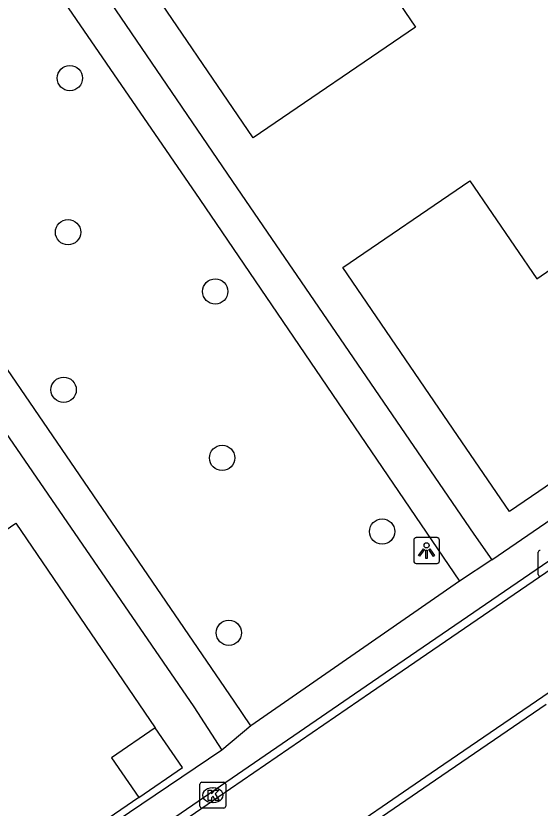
# Model space of a CAD drawing. Extents: x 155275 to 156263, y 382654 to 383635.
# Drawn here: x 155642.21 to 155662.48, y 383440.05 to 383470.66 of the extents above; entities that cross this region are included whole.
import ezdxf

# ---------------------------------------------------------------- set-up
doc = ezdxf.new("R2010")
doc.units = 0
for name, color, linetype in [('IMGEO_Boom', 7, 'Continuous'), ('IMGEO_Kolk', 7, 'Continuous'), ('IMGEO_Lichtpunt', 7, 'Continuous'), ('IMGEO_Pand', 7, 'Continuous'), ('IMGEO_Pand_overbouw', 7, 'Continuous'), ('IMGEO_Rijbaan_lokaal_open', 7, 'Continuous'), ('IMGEO_Voetpad_open', 7, 'Continuous')]:
    doc.layers.add(name, color=color, linetype=linetype)

msp = doc.modelspace()

# ---------------------------------------------------------------- linework, layer by layer
at = {"layer": 'IMGEO_Boom'}
for centre in [(155644.294, 383468.256), (155644.224, 383462.301), (155649.916, 383460.013), (155644.054, 383456.212), (155650.183, 383453.58), (155656.37, 383450.734), (155650.442, 383446.824)]:
    msp.add_circle(centre, 0.489, dxfattribs=at)
at = {"layer": 'IMGEO_Kolk'}
for p, q in [((155662.406, 383449.082), (155662.406, 383449.934)), ((155649.323, 383440.122), (155649.323, 383440.974)), ((155649.398, 383441.048), (155650.25, 383441.048)), ((155649.811, 383440.828), (155649.836, 383440.828)), ((155650.324, 383440.974), (155650.324, 383440.122)), ((155649.834, 383440.268), (155649.809, 383440.268)), ((155650.25, 383440.048), (155649.398, 383440.048))]:
    msp.add_line(p, q, dxfattribs=at)
for points in [[(155662.406, 383449.082), (155662.406, 383449.934)], [(155649.323, 383440.122), (155649.323, 383440.974)], [(155649.398, 383441.048), (155650.25, 383441.048)], [(155650.324, 383440.974), (155650.324, 383440.122)], [(155649.644, 383440.748), (155649.767, 383440.748), (155649.767, 383440.597), (155649.897, 383440.748), (155650.061, 383440.748), (155649.915, 383440.597), (155650.068, 383440.348), (155649.916, 383440.348), (155649.831, 383440.512), (155649.767, 383440.445), (155649.767, 383440.348), (155649.644, 383440.348), (155649.644, 383440.748)], [(155650.25, 383440.048), (155649.398, 383440.048)]]:
    msp.add_lwpolyline(points, dxfattribs=at)
for centre, start, end in [((155662.483, 383449.932), 91.552, 178.448), ((155662.483, 383449.932), 91.552, 178.448), ((155662.483, 383449.084), 181.552, 268.448), ((155662.483, 383449.084), 181.552, 268.448), ((155649.4, 383440.972), 91.552, 178.448), ((155649.4, 383440.972), 91.552, 178.448), ((155650.248, 383440.972), 1.552, 88.448), ((155650.248, 383440.972), 1.552, 88.448), ((155649.4, 383440.124), 181.552, 268.448), ((155649.4, 383440.124), 181.552, 268.448), ((155650.248, 383440.124), 271.552, 358.448), ((155650.248, 383440.124), 271.552, 358.448)]:
    msp.add_arc(centre, 0.0765, start, end, dxfattribs=at)
for centre, major_axis, ratio, start_param, end_param in [((155649.81, 383440.548), (-0.387, 0.002), 0.722429, 4.712389, 7.853982), ((155649.835, 383440.548), (-0.39, 0.002), 0.717154, 1.570796, 4.712389)]:
    msp.add_ellipse(centre, major_axis=major_axis, ratio=ratio, start_param=start_param, end_param=end_param, dxfattribs=at)
at = {"layer": 'IMGEO_Lichtpunt'}
for p, q in [((155657.59, 383450.404), (155657.59, 383449.597)), ((155657.59, 383450.404), (155657.59, 383449.597)), ((155658.492, 383450.499), (155657.684, 383450.499)), ((155658.492, 383450.499), (155657.684, 383450.499)), ((155658.586, 383449.597), (155658.586, 383450.404)), ((155658.586, 383449.597), (155658.586, 383450.404)), ((155657.684, 383449.503), (155658.492, 383449.503)), ((155657.684, 383449.503), (155658.492, 383449.503))]:
    msp.add_line(p, q, dxfattribs=at)
for points in [[(155657.964, 383450.068), (155658.003, 383450.04), (155657.815, 383449.778), (155657.777, 383449.805), (155657.964, 383450.068)], [(155658.066, 383450.02), (155658.113, 383450.02), (155658.113, 383449.698), (155658.066, 383449.698), (155658.066, 383450.02)], [(155658.176, 383450.04), (155658.214, 383450.067), (155658.401, 383449.805), (155658.362, 383449.777), (155658.176, 383450.04)]]:
    msp.add_lwpolyline(points, dxfattribs=at)
msp.add_circle((155658.089, 383450.202), 0.0994, dxfattribs=at)
for centre, start, end in [((155657.684, 383450.404), 90, 180), ((155657.684, 383450.404), 90, 180), ((155658.492, 383450.404), 0, 90), ((155658.492, 383450.404), 0, 90), ((155657.684, 383449.597), 180, 270), ((155657.684, 383449.597), 180, 270), ((155658.492, 383449.597), 270, 0), ((155658.492, 383449.597), 270, 360)]:
    msp.add_arc(centre, 0.0946, start, end, dxfattribs=at)
at = {"layer": 'IMGEO_Pand'}
for points in [[(155667.516, 383486.622), (155669.949, 383483.07), (155669.756, 383482.954), (155665.545, 383480.076), (155667.342, 383477.441), (155661.593, 383473.519), (155659.36, 383476.803), (155655.163, 383473.904), (155657.656, 383470.226), (155651.377, 383465.951), (155646.878, 383472.549)], [(155676.944, 383462.172), (155661.294, 383451.504), (155659.281, 383454.451), (155658.2, 383456.033), (155654.85, 383460.937), (155659.759, 383464.291), (155662.349, 383460.499), (155663.27, 383461.128), (155663.645, 383460.578), (155673.466, 383467.274), (155676.944, 383462.172)], [(155631.753, 383433.531), (155630.275, 383435.706), (155637.209, 383440.449), (155634.814, 383443.962), (155637.387, 383445.717), (155636.435, 383447.11), (155642.204, 383451.065), (155647.599, 383443.152), (155645.909, 383441.994), (155646.958, 383440.463), (155633.361, 383431.164)]]:
    msp.add_lwpolyline(points, dxfattribs=at)
at = {"layer": 'IMGEO_Pand_overbouw'}
msp.add_lwpolyline([(155647.599, 383443.152), (155645.909, 383441.994), (155646.958, 383440.463), (155648.649, 383441.62)], close=True, dxfattribs=at)
at = {"layer": 'IMGEO_Rijbaan_lokaal_open'}
for points in [[(155600.872, 383406.808), (155655.916, 383444.522), (155694.436, 383470.854), (155719.204, 383487.735)], [(155721.44, 383484.524), (155696.637, 383467.612), (155658.271, 383441.395), (155603.126, 383403.562)], [(155630.619, 383427.541), (155655.747, 383444.77), (155681.838, 383462.606)], [(155654.542, 383438.474), (155658.439, 383441.147), (155662.707, 383444.065)]]:
    msp.add_lwpolyline(points, dxfattribs=at)
at = {"layer": 'IMGEO_Voetpad_open'}
for points in [[(155620.82, 383507.791), (155632.745, 383490.406), (155650.584, 383464.265), (155659.914, 383450.639), (155660.611, 383449.64)], [(155609.065, 383502.265), (155623.222, 383481.606), (155649.085, 383443.962), (155650.171, 383442.283)], [(155651.294, 383443.225), (155650.645, 383444.185), (155633.971, 383468.549), (155642.076, 383474.117), (155649.314, 383463.565), (155659.359, 383448.813)], [(155660.611, 383449.64), (155680.932, 383463.557)], [(155660.611, 383449.64), (155659.359, 383448.813)], [(155659.359, 383448.813), (155651.294, 383443.225)], [(155651.294, 383443.225), (155650.171, 383442.283)], [(155650.171, 383442.283), (155629.646, 383428.454)]]:
    msp.add_lwpolyline(points, dxfattribs=at)

doc.saveas('drawing.dxf')
